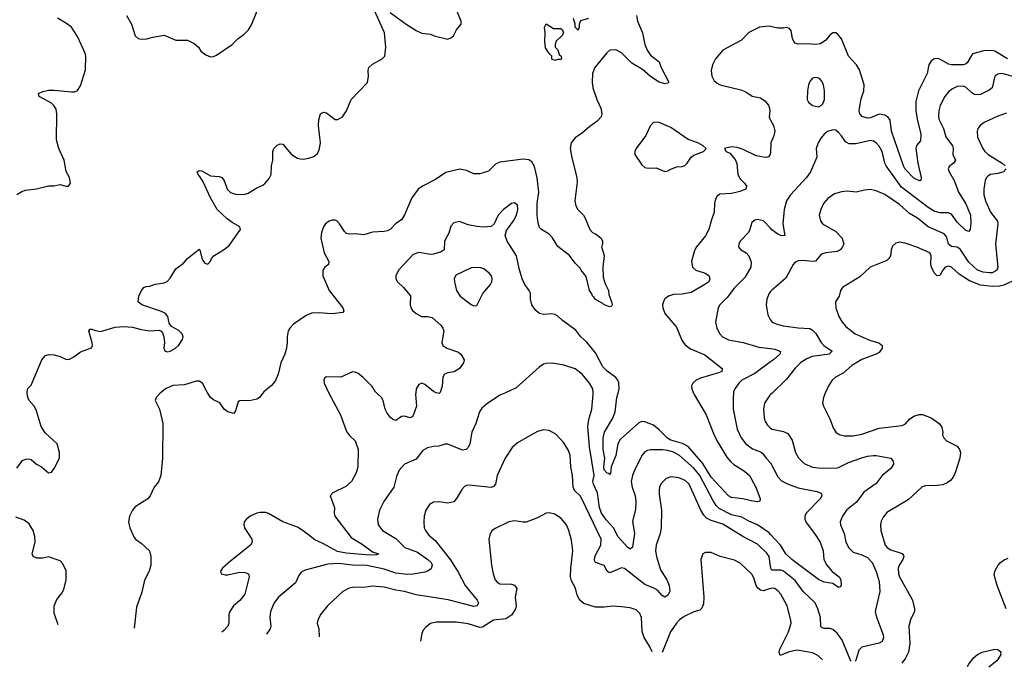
# Model space of a CAD drawing. Header units: inches. Extents: x 1694797 to 1849917, y 907313 to 1017959.
# Tile 565 of 656: x 1814811 to 1821615, y 908105 to 912581. Entities that reach past the tile are written whole.
import ezdxf

# ---------------------------------------------------------------- set-up
doc = ezdxf.new("R2010")
doc.units = ezdxf.units.IN
doc.header["$MEASUREMENT"] = 0
for name, color, linetype in [('B8910', 7, 'Continuous'), ('B8911', 7, 'Continuous'), ('B8920', 7, 'Continuous'), ('B8921', 7, 'Continuous')]:
    doc.layers.add(name, color=color, linetype=linetype)

msp = doc.modelspace()

# ---------------------------------------------------------------- linework, layer by layer
at = {"layer": 'B8910', "color": 5}
for points, elevation in [([(1814790, 909480.5), (1814830, 909534), (1814850, 909544), (1814870, 909546.3), (1814890, 909542), (1814928, 909508), (1814960.5, 909490), (1815010, 909448.8), (1815030, 909453.4), (1815050, 909478), (1815084.9, 909550), (1815086.3, 909590), (1815070.7, 909650), (1814986.2, 909726.2), (1814960.2, 909770), (1814925.5, 909885.5), (1814910.5, 909910.5), (1814876.4, 909950), (1814866.3, 909970), (1814862.7, 910000)], 680), ([(1815782.6, 910000), (1815754.4, 909970), (1815746.4, 909950), (1815777.5, 909890), (1815800.1, 909790), (1815798.3, 909550), (1815787.2, 909430), (1815770, 909387.3), (1815740.3, 909350), (1815712, 909290), (1815696.4, 909270), (1815610, 909214), (1815590, 909191.5), (1815569.3, 909150), (1815563, 909110), (1815571, 909070), (1815601.6, 909001.6), (1815610.3, 908990), (1815650, 908962.3), (1815707.8, 908910), (1815717.6, 908870), (1815716.8, 908810), (1815706.3, 908770), (1815673.2, 908706.8), (1815654.8, 908625.2), (1815618.9, 908521.1), (1815600.9, 908375.3)], 680), ([(1816490.2, 910000), (1816469.2, 909970.8), (1816450, 909957.7), (1816408.2, 909948.2), (1816333.2, 909946.8), (1816319.8, 909940.2), (1816301.6, 909878.4), (1816290, 909859), (1816250, 909869.7), (1816223.6, 909890), (1816193.5, 909933.5), (1816150, 909953.5), (1816130, 909969.7), (1816110, 910000)], 680), ([(1816947.9, 910000), (1817027, 909850), (1817070, 909734), (1817090, 909706.4), (1817130.2, 909670.2), (1817150.3, 909610), (1817146.7, 909490), (1817135.3, 909450), (1817103.1, 909390), (1817065.2, 909354.8), (1816974.8, 909310), (1816955.5, 909290), (1816985.8, 909210), (1816985, 909170), (1816989.3, 909150), (1817102, 909002), (1817176.6, 908956.6), (1817250, 908904), (1817290.3, 908889.7), (1817277.3, 908882.7), (1817230, 908879.6), (1817066.1, 908893.9), (1817006.3, 908906.3), (1816910, 908959.5), (1816850, 908985.2), (1816770, 909048.4), (1816730, 909072.6), (1816630, 909109.7), (1816530, 909168.4), (1816510, 909175.1), (1816470, 909175.8), (1816449, 909171), (1816404, 909150), (1816377.3, 909130), (1816363, 909110), (1816360.5, 909090), (1816364.4, 909070), (1816414.9, 908990), (1816418, 908970), (1816406.7, 908950), (1816270, 908842), (1816212.7, 908790), (1816199.3, 908770), (1816204, 908750), (1816230, 908743.1), (1816250, 908743.2), (1816330, 908761.8), (1816370, 908760.8), (1816392.2, 908750), (1816397.3, 908730), (1816366.7, 908610), (1816332.6, 908567.4), (1816289.1, 908530), (1816262.4, 908490), (1816255.3, 908470), (1816256.5, 908410), (1816250.3, 908390), (1816221.7, 908358.3), (1816208.5, 908347.5)], 720), ([(1818162.3, 910000), (1818130, 909985.1), (1818037.4, 909922.6), (1818004.9, 909895.1), (1817988.8, 909871.2), (1817962.8, 909790), (1817934.9, 909730), (1817921.7, 909650), (1817910, 909624.5), (1817895.5, 909610), (1817870, 909604.7), (1817770, 909647.6), (1817750, 909647), (1817707.1, 909632.9), (1817671, 909631), (1817630, 909622.2), (1817597.2, 909602.8), (1817550, 909544), (1817470.2, 909509.8), (1817433.3, 909466.7), (1817415.2, 909424.8), (1817396.9, 909350), (1817326.3, 909250), (1817296.5, 909190), (1817283.7, 909130), (1817288.8, 909090), (1817317, 909050), (1817410, 908994.4), (1817473.5, 908933.5), (1817559.8, 908899.8), (1817632.3, 908850), (1817654.1, 908830), (1817660.4, 908810), (1817653.8, 908786.2), (1817630.1, 908769.9), (1817610, 908763), (1817530, 908748.7), (1817490, 908747.1), (1817410, 908755.8), (1817330, 908782.4), (1817209.5, 908809.5), (1817110, 908811.3), (1817016.6, 908823.4), (1816941.4, 908818.6), (1816783.4, 908776.6), (1816756.4, 908763.6), (1816739.5, 908740.5), (1816716.4, 908690), (1816599.3, 908590), (1816568.5, 908550), (1816543.7, 908490), (1816540.3, 908450), (1816546.4, 908390), (1816541.6, 908370), (1816516.4, 908333.4)], 740), ([(1817547.8, 910000), (1817547.2, 909992.8), (1817552, 909910), (1817530, 909846), (1817523.6, 909836.4), (1817510.2, 909829.8), (1817470, 909841.5), (1817450, 909838.8), (1817410, 909811.1), (1817390, 909816.8), (1817370, 909834), (1817350, 909861.2), (1817335.7, 909890), (1817323.8, 909950), (1817312.2, 909970), (1817279.9, 910000)], 720), ([(1817711.6, 910000), (1817710, 909998.4), (1817701.3, 910000)], 720), ([(1820000, 909023.5), (1819990, 909034.2), (1819909.9, 909089.9), (1819850, 909114.3), (1819801.7, 909141.7), (1819730, 909158.3), (1819643.7, 909203.7), (1819623.6, 909223.6), (1819600.6, 909260.6), (1819510.7, 909430), (1819470, 909481.7), (1819370, 909569.9), (1819330, 909591.7), (1819290, 909603.7), (1819252, 909608), (1819170, 909607.8), (1819150, 909604.2), (1819130, 909593.7), (1819110, 909569.6), (1819058.3, 909461.7), (1819045.3, 909430), (1819036.1, 909390), (1819042.6, 909350), (1819063.5, 909290), (1819069.4, 909250), (1819065.4, 909194.6), (1819045.5, 909114.5), (1819060.1, 909030), (1819045, 908935), (1819030, 908921.5), (1819010, 908935), (1818946.1, 909006.1), (1818915, 909070), (1818863.6, 909123.6), (1818832, 909170), (1818817.5, 909210), (1818804.7, 909310), (1818775.9, 909370), (1818772.5, 909390), (1818779.9, 909430), (1818748, 909628), (1818736.5, 909770), (1818743.4, 909816.6), (1818764.7, 909890), (1818774, 909990), (1818773.3, 910000)], 740), ([(1819467.2, 910000), (1819471.4, 909990), (1819555.2, 909850), (1819610.1, 909710.1), (1819637, 909657), (1819697.7, 909557.7), (1819724.4, 909524.4), (1819745.9, 909505.9), (1819820.1, 909460.1), (1819853.6, 909430), (1819897.8, 909350), (1819928, 909270), (1819926.4, 909253.6), (1819910.4, 909249.6), (1819865.2, 909254.8), (1819808.5, 909268.5), (1819730, 909279.7), (1819710, 909289.7), (1819590, 909419.9), (1819532.7, 909512.7), (1819431.5, 909630), (1819392, 909652), (1819310, 909675.1), (1819288.6, 909688.6), (1819230, 909746.9), (1819190, 909778.5), (1819130, 909802.4), (1819110, 909803.9), (1819090, 909794.7), (1818959.4, 909680.6), (1818943.6, 909650), (1818930, 909569.7), (1818898.8, 909490), (1818894.5, 909445.5), (1818890, 909437), (1818883.7, 909443.7), (1818870, 909447), (1818850.8, 909470), (1818846.5, 909490), (1818855.3, 909550), (1818843.7, 909610), (1818842.5, 909690), (1818852, 909730), (1818910, 909827.1), (1818925.3, 909870), (1818938.5, 909970), (1818946.5, 910000)], 720), ([(1819743.3, 910000), (1819740.2, 909970), (1819742.2, 909890), (1819769.3, 909750), (1819797.2, 909690), (1819830, 909649.1), (1819874, 909614), (1819930, 909595), (1819944.7, 909584.7), (1819968.4, 909550), (1819999.1, 909519.1), (1820000, 909517.3)], 740), ([(1820000, 909990.6), (1819994.6, 909985.4), (1819958.3, 909930), (1819950.2, 909890), (1819955.8, 909830), (1819963.4, 909803.4), (1819977.5, 909777.5), (1820000, 909758.6)], 760), ([(1820000, 908803), (1819989.9, 908869.9), (1819973.4, 908893.4), (1819910, 908956.5), (1819808.5, 909008.5), (1819670, 909095), (1819590, 909119.5), (1819556.7, 909136.7), (1819537.5, 909157.5), (1819515.9, 909195.9), (1819436.5, 909370), (1819410, 909395.7), (1819364.8, 909415.2), (1819310, 909421.5), (1819278, 909410), (1819243.8, 909376.2), (1819232.9, 909350), (1819230.2, 909330), (1819230, 909302), (1819245.6, 909190), (1819243.2, 909070), (1819235.8, 909030), (1819210.2, 908950), (1819205.6, 908910), (1819211.1, 908870), (1819238.3, 908778.3), (1819282.2, 908710), (1819299.7, 908670), (1819303.1, 908630), (1819290, 908603.6), (1819270, 908589.6), (1819250, 908601.6), (1819218.7, 908638.7), (1819193, 908653), (1819130, 908676.2), (1818990, 908788.9), (1818970, 908792.7), (1818890, 908757.4), (1818881.1, 908761.1), (1818870, 908769.5), (1818848.9, 908808.9), (1818790, 908828.4), (1818783.1, 908843.1), (1818785.4, 908870), (1818826.3, 908950), (1818828.4, 908990), (1818696.2, 909270), (1818683.1, 909290), (1818645.9, 909325.9), (1818634.9, 909350), (1818631.4, 909430), (1818619.8, 909490), (1818614.8, 909570), (1818604.5, 909604.5), (1818570, 909656.2), (1818515.5, 909715.5), (1818470, 909740.7), (1818430, 909747.3), (1818390, 909735.1), (1818344, 909710), (1818250, 909655.6), (1818214.8, 909625.2), (1818166.3, 909550), (1818110.4, 909430), (1818098.4, 909370), (1818085.7, 909354.3), (1818070, 909348.5), (1817915.3, 909364.7), (1817898, 909362), (1817885, 909355), (1817865.7, 909334.3), (1817828.9, 909271.1), (1817810.3, 909249.7), (1817770, 909239.7), (1817710, 909249.7), (1817670, 909245.6), (1817643, 909230), (1817617.6, 909190), (1817607, 909150), (1817603.7, 909110), (1817607, 909070), (1817614.4, 909050), (1817638.9, 909018.9), (1817681, 908981), (1817788.6, 908848.6), (1817841.9, 908761.9), (1817888.3, 908670), (1817971.8, 908570), (1817981.3, 908550), (1817972.7, 908530), (1817950, 908525), (1817771.7, 908571.7), (1817550, 908605.9), (1817470.2, 908629.8), (1817410, 908637.7), (1817330, 908658.2), (1817250, 908664.8), (1817190, 908657.2), (1817121.8, 908658.2), (1817086.9, 908653.1), (1817043.8, 908630), (1816938.7, 908530), (1816890.4, 908470), (1816870.4, 908430), (1816867, 908410), (1816878.4, 908370), (1816880.3, 908316.7)], 760), ([(1815077.4, 908399.2), (1815050, 908479), (1815049.1, 908530), (1815067, 908573), (1815102.4, 908617.6), (1815116.6, 908643.4), (1815131.7, 908710), (1815131.7, 908771.7), (1815110, 908821.2), (1815090, 908841.2), (1815010, 908869.3), (1814970, 908859.5), (1814930, 908859.5), (1814904, 908870), (1814896, 908890), (1814917.2, 908970), (1814916.5, 909010), (1814903.5, 909050), (1814876.5, 909096.5), (1814841.7, 909121.7), (1814783.2, 909143.2)], 680), ([(1819180.7, 908211.5), (1819162.5, 908250), (1819125.3, 908310), (1819113.4, 908353.4), (1819108.3, 908450), (1819096.5, 908476.5), (1819070, 908501.3), (1819030, 908516), (1818970, 908524), (1818910, 908526.9), (1818850, 908520.5), (1818790, 908521.6), (1818710, 908546), (1818682.4, 908570), (1818664, 908604), (1818651.9, 908651.9), (1818623.6, 908703.6), (1818616.8, 908730), (1818618.9, 908790), (1818633.1, 908910), (1818623.6, 908983.6), (1818605.7, 909050), (1818588.7, 909088.7), (1818552.7, 909132.7), (1818510, 909162.4), (1818470, 909172.3), (1818450, 909169.6), (1818390, 909138), (1818310, 909108.3), (1818290, 909107.1), (1818230, 909116.8), (1818190, 909111.1), (1818096.1, 909063.9), (1818072.8, 909047.2), (1818062, 909030), (1818053, 908990), (1818071.8, 908810), (1818082.3, 908750), (1818097.6, 908710), (1818110, 908693), (1818130, 908683.1), (1818210, 908679.1), (1818230, 908672.9), (1818245.3, 908650), (1818235, 908590), (1818240.7, 908530), (1818237.8, 908510), (1818211.2, 908468.8), (1818170, 908441.1), (1818086, 908430), (1818010, 908382.4), (1817990, 908379.8), (1817910, 908405.8), (1817830, 908418), (1817690, 908416.3), (1817650, 908407), (1817616.7, 908383.3), (1817598.8, 908361.2), (1817590, 908338), (1817579.9, 908284.7)], 780), ([(1820000, 908649.8), (1819950, 908634.2), (1819930, 908638.3), (1819912, 908652), (1819899.6, 908670), (1819884.2, 908724.2), (1819870, 908749.6), (1819790, 908824.4), (1819750, 908845.4), (1819651.6, 908871.6), (1819590, 908898), (1819550, 908899.3), (1819531.3, 908890), (1819517.3, 908850), (1819539.7, 908590), (1819535.3, 908544.7), (1819525.5, 908514.5), (1819510, 908501), (1819470, 908487.9), (1819403.4, 908456.6), (1819370, 908432.4), (1819350, 908411.1), (1819308, 908350), (1819250.4, 908208.3)], 780)]:
    msp.add_lwpolyline(points, dxfattribs=dict(at, elevation=elevation))
at = {"layer": 'B8911', "color": 5}
for points, elevation in [([(1815549.2, 912609.2), (1815583.7, 912550), (1815608.8, 912468.8), (1815630, 912450.6), (1815650, 912446), (1815690, 912448.2), (1815730, 912461.3), (1815810, 912472.9), (1815890, 912439.3), (1815970, 912439.1), (1816017.5, 912417.5), (1816046.8, 912390), (1816063.4, 912363.4), (1816097.8, 912337.8), (1816130, 912325.3), (1816150, 912327), (1816170, 912335.3), (1816279.3, 912410), (1816319.5, 912450), (1816360.9, 912479.1), (1816392.8, 912510), (1816413.6, 912546.4), (1816482.6, 912717.4)], 720), ([(1814862.7, 910000), (1814861.5, 910010), (1814867.5, 910032.5), (1814890, 910054), (1814963.4, 910230), (1814990, 910260.9), (1815013.8, 910266.2), (1815050, 910264), (1815090, 910253.2), (1815130, 910234.3), (1815150, 910232.7), (1815185.7, 910250), (1815230, 910286), (1815306, 910314), (1815314.5, 910330), (1815312, 910348), (1815289.6, 910430), (1815299, 910441), (1815310, 910443), (1815333.6, 910433.6), (1815370, 910427), (1815470, 910456.5), (1815530, 910461.1), (1815590, 910456.9), (1815650, 910440.3), (1815710, 910430.3), (1815774.2, 910434.2), (1815788, 910428), (1815797.1, 910417.1), (1815807.7, 910390), (1815810.5, 910350.5), (1815806.4, 910310), (1815813.2, 910293.2), (1815830, 910286.4), (1815850, 910290.4), (1815886.6, 910310), (1815910, 910330.5), (1815936.3, 910370), (1815939.6, 910390), (1815934, 910410), (1815910, 910434), (1815859.5, 910459.5), (1815844.4, 910484.4), (1815833.6, 910530), (1815819.3, 910550), (1815790, 910564.2), (1815655.3, 910610), (1815629, 910630), (1815633.2, 910670), (1815653.2, 910710), (1815669.5, 910730.5), (1815684.1, 910735.9), (1815710, 910738.8), (1815747.5, 910752.5), (1815810, 910763), (1815830, 910770.6), (1815850, 910794), (1815890, 910858), (1815942.4, 910897.6), (1815970, 910930.7), (1816050, 910996), (1816056, 910990), (1816070, 910932), (1816077.5, 910917.5), (1816090, 910898), (1816110, 910891), (1816130, 910911.3), (1816137, 910930), (1816152.3, 910950), (1816225.8, 910994.2), (1816258.6, 911021.4), (1816337, 911130), (1816332.3, 911150), (1816278.6, 911178.6), (1816243.5, 911203.5), (1816175.1, 911270), (1816129.6, 911350.4), (1816079.4, 911459.4), (1816056.5, 911496.5), (1816043.1, 911510), (1816037, 911530), (1816050, 911538.7), (1816070, 911536.5), (1816130, 911501.3), (1816190, 911496.5), (1816206.8, 911490), (1816224.9, 911470), (1816244.6, 911410), (1816267.2, 911387.2), (1816310, 911372.9), (1816370, 911374.6), (1816390, 911380.9), (1816450, 911418.9), (1816490, 911437.1), (1816508.3, 911451.7), (1816535.8, 911484.2), (1816548, 911510), (1816551.8, 911570), (1816560.7, 911610), (1816559.8, 911670), (1816567.7, 911690), (1816590, 911712.9), (1816610, 911723.7), (1816630, 911720.4), (1816690, 911650.4), (1816730, 911623.8), (1816750, 911619.3), (1816770, 911617.1), (1816810, 911623), (1816844.2, 911635.8), (1816866.5, 911653.5), (1816880.4, 911679.6), (1816890.7, 911729.3), (1816875.9, 911850), (1816878, 911890), (1816890, 911930.5), (1816910, 911943), (1816930, 911938), (1816990, 911890.6), (1817010, 911890.6), (1817041.2, 911910), (1817069.5, 911950), (1817102, 912030), (1817213.4, 912146.6), (1817222, 912190), (1817218, 912230), (1817222.7, 912250), (1817250, 912274), (1817315.3, 912310), (1817333.2, 912330), (1817340.7, 912390), (1817331.6, 912490), (1817263.9, 912643.9)], 680), ([(1817370.5, 912630), (1817482, 912550), (1817550, 912506), (1817590, 912487.7), (1817650, 912481), (1817674, 912470), (1817770, 912447.3), (1817790, 912454.8), (1817809, 912470), (1817829.4, 912510.6), (1817862, 912550), (1817862, 912570), (1817819.3, 912670)], 680), ([(1814790, 911373.1), (1814825.7, 911394.3), (1814850, 911402.6), (1814927.6, 911412.4), (1815010, 911431.7), (1815046.5, 911433.5), (1815090, 911443), (1815129, 911431), (1815149, 911431), (1815161.2, 911450), (1815156, 911490), (1815131.9, 911531.9), (1815119.1, 911610), (1815081.5, 911690), (1815065.1, 911750), (1815068.5, 911930), (1815063.1, 911963.1), (1815047.9, 911987.9), (1815030, 912004.7), (1814945.2, 912050), (1814941.2, 912070), (1814970, 912083.8), (1815010, 912093.4), (1815050, 912094.6), (1815170, 912082.4), (1815190, 912083), (1815210, 912090.7), (1815230, 912124), (1815265.2, 912234.8), (1815268.4, 912330), (1815263.4, 912350), (1815210, 912465.4), (1815170, 912528.2), (1815135.2, 912555.2), (1815071, 912591)], 720), ([(1819073.4, 912610), (1819079.6, 912570), (1819114.2, 912490), (1819131.2, 912410), (1819147.5, 912370), (1819170, 912336), (1819230.3, 912290.3), (1819243.6, 912250), (1819297.4, 912150), (1819290, 912141.3), (1819270, 912138.5), (1819229.8, 912150), (1819170, 912187.8), (1819115.6, 912235.6), (1819041.4, 912281.4), (1818970, 912351.7), (1818930, 912372.7), (1818890, 912369.7), (1818868, 912352), (1818784.6, 912250), (1818770.3, 912210), (1818766.5, 912150), (1818771.7, 912110), (1818798.3, 912030), (1818827.8, 911970), (1818834.7, 911930), (1818828.9, 911910), (1818801.3, 911878.7), (1818750, 911842.4), (1818701.1, 911798.9), (1818650, 911765.4), (1818622.8, 911730), (1818615.3, 911690), (1818626.4, 911626.4), (1818661.3, 911490), (1818662.2, 911457.8), (1818648.3, 911330), (1818654.4, 911294.4), (1818669, 911270), (1818707.2, 911230), (1818719.6, 911210), (1818751.8, 911131.8), (1818770, 911110.7), (1818790, 911102), (1818830, 911070.7), (1818837.3, 911050), (1818837.3, 911030), (1818830.8, 911010), (1818850.5, 910950.5), (1818840.3, 910870), (1818842, 910802), (1818856, 910756), (1818879.5, 910710), (1818882.8, 910682.8), (1818900.7, 910630), (1818904.7, 910610), (1818899.8, 910600.2), (1818890, 910595.3), (1818850, 910609.7), (1818839.8, 910619.8), (1818790, 910648), (1818781.8, 910661.8), (1818770, 910669.7), (1818765.3, 910685.3), (1818749, 910710), (1818725.4, 910805.4), (1818690, 910849.6), (1818683.7, 910863.7), (1818650, 910899.3), (1818610.9, 910950.9), (1818530, 911012.9), (1818492.5, 911072.5), (1818470, 911099.1), (1818417.7, 911130), (1818404, 911144), (1818394.3, 911174.3), (1818385.9, 911230), (1818387.6, 911310), (1818398.3, 911390), (1818387.3, 911487.3), (1818367.4, 911567.4), (1818350, 911598.5), (1818330, 911612.2), (1818290, 911617.7), (1818130, 911597), (1818098.6, 911581.4), (1818050, 911533.1), (1817990, 911515.8), (1817950, 911515.6), (1817899.1, 911539.1), (1817852.6, 911547.4), (1817754.6, 911525.4), (1817683.8, 911476.2), (1817594, 911430), (1817565.2, 911410), (1817519.8, 911350), (1817470, 911233), (1817450, 911198.3), (1817410, 911172.4), (1817370, 911131.2), (1817350, 911121.1), (1817330, 911116.4), (1817250, 911113.5), (1817190, 911094.3), (1817130, 911100.9), (1817090, 911097.8), (1817070, 911103.5), (1817056.2, 911116.2), (1817021.2, 911170), (1817002.4, 911190), (1816990, 911194.9), (1816970, 911194.7), (1816950, 911189), (1816923.5, 911170), (1816911.1, 911150), (1816896.5, 911110), (1816892.2, 911070), (1816914.7, 910970), (1816948.3, 910910), (1816944.6, 910890), (1816920.3, 910870), (1816905.6, 910850), (1816906, 910810), (1816950.3, 910710), (1817044.4, 910590), (1817050.4, 910569.6), (1817043.5, 910556.5), (1816970, 910547.1), (1816876.1, 910556.1), (1816830, 910552.6), (1816790, 910536.3), (1816702.3, 910477.7), (1816677.1, 910450), (1816665.9, 910430), (1816658.1, 910390), (1816660.1, 910350), (1816655.5, 910310), (1816642.4, 910270), (1816614.6, 910210), (1816598, 910130), (1816577.4, 910082.6), (1816550, 910051.8), (1816497.4, 910010), (1816490.2, 910000)], 680), ([(1818741, 912590), (1818687.3, 912572.7), (1818676, 912550), (1818678, 912530), (1818670, 912508), (1818649, 912530), (1818648.7, 912550), (1818638, 912590)], 660), ([(1820000, 912534), (1819990, 912536.3), (1819922.8, 912530), (1819850, 912493.3), (1819799.6, 912440.4), (1819670, 912369.8), (1819619.8, 912310), (1819597.7, 912270), (1819590.2, 912230), (1819594, 912190), (1819610, 912158.9), (1819630, 912141.4), (1819650.4, 912130), (1819795.4, 912095.4), (1819830, 912082.2), (1819872.9, 912052.9), (1819930, 912041.6), (1819960.6, 912020.6), (1819984.7, 911990), (1819992.7, 911970), (1819994.3, 911950), (1819991.2, 911910), (1819997.6, 911890), (1820000, 911885.9)], 720), ([(1820000, 911660), (1819995.6, 911644.4), (1819986.4, 911633.6), (1819970, 911629.3), (1819950, 911631.1), (1819901.2, 911641.2), (1819810, 911684.2), (1819770, 911697.6), (1819730, 911702.7), (1819682, 911690), (1819692, 911670), (1819718, 911658), (1819755.3, 911615.3), (1819766.4, 911586.4), (1819772.7, 911510), (1819790, 911482), (1819820.5, 911450), (1819833, 911430), (1819828, 911410), (1819786.5, 911393.5), (1819730, 911380.8), (1819650, 911376.1), (1819630, 911361.6), (1819619, 911341), (1819611.3, 911310), (1819610.2, 911250), (1819588.2, 911190), (1819573, 911130), (1819550, 911086.3), (1819488.7, 911011.3), (1819474.8, 910985.2), (1819453.4, 910910), (1819459.6, 910870), (1819483.8, 910850), (1819547.7, 910830), (1819574.1, 910814.1), (1819579.7, 910790), (1819572.2, 910770), (1819546.5, 910750), (1819450, 910695.8), (1819390, 910684.5), (1819330, 910681.2), (1819293.4, 910670), (1819269.2, 910650.8), (1819261.2, 910638.8), (1819254, 910610), (1819254.7, 910590), (1819269.1, 910550), (1819350, 910455.8), (1819386.4, 910366.4), (1819410, 910333.7), (1819446.7, 910306.7), (1819545.5, 910265.5), (1819666.4, 910170), (1819662.4, 910150), (1819640.7, 910139.3), (1819515.6, 910104.4), (1819484.9, 910090), (1819462, 910070), (1819453.4, 910050), (1819454.6, 910030), (1819467.2, 910000)], 720), ([(1818946.5, 910000), (1818954.5, 910030), (1818951.8, 910071.8), (1818944.2, 910090), (1818930, 910106.9), (1818870, 910152.2), (1818841.3, 910181.3), (1818790, 910278.8), (1818730, 910351.1), (1818689.7, 910390), (1818655.1, 910435.1), (1818560.9, 910500.9), (1818530, 910531.1), (1818510, 910543.5), (1818488.1, 910548.1), (1818430, 910544), (1818402.7, 910550), (1818377.6, 910570), (1818349.8, 910609.8), (1818339.8, 910650), (1818339.8, 910690), (1818330.8, 910710), (1818300.6, 910750), (1818283.2, 910790), (1818261.4, 910861.4), (1818243.9, 910950), (1818180.7, 911050), (1818165.8, 911090), (1818175.3, 911124.7), (1818224.4, 911190), (1818243.7, 911230), (1818252.7, 911270), (1818250, 911299.3), (1818230, 911315.4), (1818210, 911311), (1818153.4, 911270), (1818118, 911230), (1818089.3, 911170.7), (1818069.2, 911150.8), (1818014, 911146), (1817970, 911150.6), (1817910, 911162.8), (1817850, 911185.1), (1817810, 911176), (1817790, 911154.5), (1817775.3, 911104.7), (1817747.2, 911050), (1817743.6, 910990), (1817723.6, 910976.4), (1817670, 910960.2), (1817650, 910958), (1817570, 910971.8), (1817530, 910957.5), (1817427.6, 910850), (1817409.2, 910810), (1817409.3, 910790), (1817420.7, 910770), (1817463.2, 910730), (1817511.5, 910671.5), (1817508.2, 910610), (1817512.8, 910590), (1817525.3, 910570), (1817550, 910549.2), (1817587.7, 910530), (1817630, 910530.2), (1817662.2, 910522.2), (1817720.7, 910470), (1817736.1, 910450), (1817740.8, 910430), (1817728.1, 910350), (1817736, 910330), (1817763, 910310), (1817843, 910283), (1817859.3, 910270), (1817882, 910230), (1817877.6, 910210), (1817850, 910169.7), (1817812.3, 910147.7), (1817770, 910141.2), (1817746, 910130), (1817735.2, 910110), (1817730, 910048.7), (1817715.9, 910004.1), (1817711.6, 910000)], 720), ([(1820000, 911139.1), (1819951.1, 911190), (1819910, 911199.1), (1819890, 911195.1), (1819870, 911179.3), (1819857, 911130), (1819846.7, 911110), (1819790.4, 911050), (1819780.5, 911030), (1819777.3, 911010), (1819792.5, 910992.5), (1819830.7, 910970), (1819848.6, 910948.6), (1819864.8, 910904.8), (1819864.4, 910870), (1819820.8, 910799.2), (1819751.5, 910728.5), (1819699.1, 910660.9), (1819648.7, 910610), (1819637, 910590), (1819618.3, 910490), (1819627.4, 910450), (1819650, 910410.5), (1819668.5, 910390), (1819709.3, 910369.3), (1819810, 910350.2), (1819917.8, 910317.8), (1820000, 910307.8)], 740), ([(1820000, 910701.5), (1819990.2, 910689.8), (1819973.1, 910650), (1819970.3, 910610), (1819982, 910542), (1819996.4, 910510), (1820000, 910505.6)], 760), ([(1818773.3, 910000), (1818771.2, 910030), (1818748.2, 910070), (1818698, 910130), (1818650, 910166.9), (1818570, 910193.5), (1818490, 910206.3), (1818450, 910205.1), (1818430, 910199.5), (1818400.3, 910179.7), (1818242.8, 910037.2), (1818162.3, 910000)], 740), ([(1820000, 910215.2), (1819890, 910136.1), (1819800.9, 910090), (1819780.8, 910070), (1819752.8, 910030), (1819744.4, 910010), (1819743.3, 910000)], 740), ([(1817279.9, 910000), (1817269.6, 910009.6), (1817245.9, 910045.9), (1817182, 910110), (1817150, 910135.2), (1817130, 910145.6), (1817110, 910148.3), (1817030, 910109.7), (1816930, 910113.6), (1816917.6, 910102.4), (1816912.4, 910090), (1816914, 910070), (1816930, 910034), (1816947.9, 910000)], 720), ([(1816110, 910000), (1816106, 910006), (1816075.3, 910070), (1816050, 910083.1), (1816030, 910081.8), (1815950, 910058.2), (1815870, 910053.8), (1815819.5, 910030), (1815792, 910010), (1815782.6, 910000)], 680), ([(1817701.3, 910000), (1817690, 910002), (1817670, 910012.2), (1817610, 910060.5), (1817590, 910069.6), (1817570, 910059.5), (1817550, 910028.7), (1817547.8, 910000)], 720)]:
    msp.add_lwpolyline(points, dxfattribs=dict(at, elevation=elevation))
for points, elevation in [([(1818510, 912298), (1818488.9, 912308.9), (1818488, 912330), (1818470, 912348), (1818445.6, 912385.6), (1818439, 912430), (1818442, 912490), (1818438, 912530), (1818450, 912552), (1818500.5, 912520.5), (1818550, 912519.1), (1818562.8, 912510), (1818567.7, 912490), (1818556.3, 912470), (1818516, 912430), (1818511, 912410), (1818512, 912390), (1818530, 912372), (1818539.6, 912339.6), (1818552, 912330), (1818554, 912310), (1818550, 912306), (1818530, 912306)], 660), ([(1819210, 911873.8), (1819190, 911869.7), (1819169.5, 911850.5), (1819138.9, 911781.1), (1819070.3, 911690), (1819062.3, 911670), (1819061.7, 911650), (1819110, 911578), (1819130, 911560.4), (1819153.7, 911553.7), (1819210, 911558), (1819270, 911531.7), (1819290, 911536.5), (1819310, 911547.8), (1819350, 911563.2), (1819390, 911567.2), (1819406.5, 911573.5), (1819424.2, 911590), (1819450, 911630.4), (1819470, 911644.4), (1819536, 911670), (1819554, 911690), (1819534, 911710), (1819498, 911730), (1819430, 911752.1), (1819310, 911835.8), (1819230.2, 911869.8)], 720), ([(1817990, 910867.3), (1817930, 910865.6), (1817825.3, 910814.7), (1817814.4, 910790), (1817815.8, 910770), (1817830.4, 910710), (1817855.5, 910670), (1817930, 910613.4), (1817950, 910602.8), (1817970, 910606), (1818012.5, 910687.5), (1818064.2, 910750), (1818074.3, 910770), (1818075.8, 910790), (1818070.8, 910810.8), (1818056.2, 910830), (1818018.6, 910858.6)], 740)]:
    msp.add_lwpolyline(points, close=True, dxfattribs=dict(at, elevation=elevation))
at = {"layer": 'B8920', "color": 5}
for points, elevation in [([(1820009.8, 910000), (1820000, 909990.6)], 760), ([(1820378.2, 910000), (1820364.9, 909970), (1820359.1, 909930), (1820364.9, 909910), (1820410, 909822.8), (1820435.1, 909755.1), (1820450.3, 909730.3), (1820474.1, 909714.1), (1820510, 909706), (1820570, 909706), (1820630, 909716.2), (1820750, 909758.4), (1820910, 909776.5), (1820931.3, 909788.7), (1820960.6, 909819.4), (1820990, 909840.9), (1821027.7, 909852.3), (1821050, 909851.3), (1821110, 909830.3), (1821164.9, 909790), (1821184.1, 909764.1), (1821190.6, 909730), (1821187.7, 909710), (1821197.3, 909690), (1821216, 909670), (1821290, 909633), (1821306.4, 909610), (1821312, 909590), (1821307.2, 909550), (1821275.5, 909450), (1821261.1, 909418.9), (1821243.4, 909396.6), (1821220.7, 909379.3), (1821190, 909367.2), (1821150, 909361.5), (1821070, 909359.7), (1821047.9, 909352.1), (1820950, 909263.5), (1820804.2, 909175.8), (1820777.3, 909142.7), (1820765, 909115), (1820759.6, 909090), (1820761.7, 909050), (1820791.8, 908950), (1820807.4, 908930), (1820830, 908915.8), (1820910, 908892.3), (1820918.4, 908878.4), (1820920.8, 908870), (1820914.4, 908850), (1820888.3, 908810), (1820881.8, 908790), (1820884.7, 908750), (1820890.3, 908730), (1820980.3, 908570), (1820995.5, 908510), (1820993.4, 908490), (1820965.8, 908434.2), (1820955.3, 908390), (1820962, 908270), (1820952.4, 908210), (1820931.8, 908168.2), (1820906.4, 908132.5)], 780), ([(1820000, 909758.6), (1820010, 909750.3), (1820090, 909735.5), (1820120.2, 909720.2), (1820150, 909674), (1820171.8, 909590), (1820193, 909553), (1820232.9, 909512.9), (1820289.3, 909489.3), (1820330, 909483.2), (1820450, 909480.7), (1820470, 909485), (1820538.7, 909521.3), (1820630, 909552.7), (1820670, 909563.8), (1820708.2, 909568.2), (1820730, 909568.2), (1820830, 909551.2), (1820847.9, 909530), (1820848.2, 909510), (1820830, 909479.7), (1820770, 909431.2), (1820730, 909376), (1820644.2, 909315.8), (1820593.4, 909246.6), (1820524.4, 909190), (1820496, 909150), (1820480.3, 909110), (1820482, 909090), (1820509.1, 909030), (1820520.7, 908970), (1820539.6, 908930), (1820570, 908901.3), (1820630, 908883.5), (1820670, 908864.5), (1820701.1, 908830), (1820730, 908768), (1820750, 908698.8), (1820754, 908630), (1820721.5, 908490), (1820731.4, 908451.4), (1820778.2, 908330), (1820780.8, 908310), (1820770, 908282.4), (1820750, 908272.8), (1820630, 908243.6), (1820610, 908222.7), (1820590, 908152.7), (1820585.3, 908147.2)], 760), ([(1820000, 909517.3), (1820050, 909422.6), (1820074.4, 909394.4), (1820120.4, 909370), (1820190, 909346), (1820319.7, 909319.7), (1820348.5, 909308.5), (1820353.7, 909290), (1820343.1, 909270), (1820245.2, 909170), (1820235.5, 909150), (1820235.5, 909130), (1820245.3, 909105.3), (1820303.2, 909030), (1820342.4, 908970), (1820362.6, 908910), (1820368.8, 908850), (1820389, 908810), (1820426.3, 908766.3), (1820473.1, 908730), (1820484.4, 908710), (1820487.7, 908670), (1820479.9, 908660.1), (1820470, 908656.2), (1820430, 908683.5), (1820370, 908693.5), (1820330, 908711.7), (1820146.1, 908850), (1820106.2, 908890), (1820068.5, 908950), (1820000, 909023.5)], 740), ([(1821626.8, 908510), (1821565.6, 908670), (1821544.8, 908744.8), (1821549.6, 908770), (1821572, 908810), (1821589.3, 908830), (1821613, 908847), (1821641.1, 908858.9)], 780), ([(1820556.9, 908148.5), (1820550, 908158.4), (1820493.6, 908293.6), (1820460.8, 908340.8), (1820430, 908367), (1820410, 908372.7), (1820370, 908372.6), (1820356.9, 908376.9), (1820346.6, 908386.6), (1820344.2, 908450), (1820325.5, 908510), (1820307.4, 908550), (1820224.1, 908630), (1820170, 908705.2), (1820090, 908769.9), (1820070, 908777.5), (1820010, 908776.8), (1820003, 908783), (1820000, 908803)], 760), ([(1820357.9, 908157.6), (1820357.8, 908157.8), (1820326, 908186), (1820290, 908204.4), (1820183.6, 908223.6), (1820128, 908212), (1820066.9, 908186.9), (1820059.3, 908210), (1820063.9, 908230), (1820122.7, 908350), (1820142.2, 908410), (1820140.8, 908430), (1820114.3, 908530), (1820069.9, 908609.9), (1820052.3, 908632.3), (1820029.8, 908649.8), (1820010, 908652.9), (1820000, 908649.8)], 780), ([(1821361.3, 908111.7), (1821370, 908127.7), (1821402.4, 908170), (1821430, 908194.3), (1821462.7, 908210), (1821550.3, 908230.3), (1821570, 908227.3), (1821590, 908211), (1821588, 908190), (1821562.4, 908150), (1821507.8, 908105)], 780)]:
    msp.add_lwpolyline(points, dxfattribs=dict(at, elevation=elevation))
at = {"layer": 'B8921', "color": 5}
for points, elevation in [([(1821636.5, 912310), (1821550, 912363.9), (1821530, 912369.2), (1821473.7, 912366.3), (1821394.3, 912345.7), (1821358.3, 912281.7), (1821347.1, 912272.9), (1821331.3, 912270), (1821249.2, 912269.2), (1821230, 912274.6), (1821170, 912308.2), (1821150, 912313.3), (1821130.4, 912309.6), (1821118, 912302), (1821107, 912293), (1821093, 912270), (1821081.3, 912210), (1821021.8, 912090), (1821004.4, 912015.6), (1821003.7, 911956.3), (1821012.6, 911892.6), (1821039.3, 911790), (1821035.6, 911744.4), (1821008.6, 911711.4), (1821003.8, 911690), (1821017.8, 911590), (1821040.9, 911490), (1821037.3, 911470), (1821030, 911466.9), (1820990, 911485.8), (1820930, 911548.9), (1820918.1, 911570), (1820835.2, 911810), (1820825.5, 911885.5), (1820810, 911909.8), (1820790, 911920.9), (1820750, 911928.2), (1820690, 911903.5), (1820670, 911901.2), (1820631.7, 911911.7), (1820616.4, 911930), (1820611.8, 911950), (1820614, 911970), (1820626, 912034), (1820644.8, 912090), (1820647.4, 912130), (1820615, 912235), (1820593, 912270), (1820537.7, 912330), (1820490, 912449.2), (1820463.3, 912483.3), (1820450, 912489.4), (1820430, 912489.4), (1820410, 912473.6), (1820381.4, 912438.6), (1820345.3, 912414.7), (1820310, 912409.1), (1820250, 912413.8), (1820190, 912411.4), (1820170, 912419.6), (1820160.2, 912430), (1820151.4, 912450), (1820142.9, 912502.9), (1820130, 912521), (1820110, 912526), (1820090, 912521.6), (1820050, 912522.8), (1820000, 912534)], 720), ([(1821690, 912182.8), (1821610, 912206.2), (1821590, 912208.8), (1821570, 912205.1), (1821549.2, 912190), (1821530, 912109.7), (1821510, 912093.8), (1821450, 912064.8), (1821430, 912060.6), (1821410, 912063.7), (1821390, 912076.2), (1821350, 912114.2), (1821330, 912121.2), (1821290, 912118.4), (1821255.9, 912104.1), (1821230, 912082.2), (1821205, 912050), (1821172.5, 911987.5), (1821162, 911950), (1821160.6, 911910), (1821165.6, 911890), (1821194.3, 911830), (1821211.5, 911771.5), (1821256.8, 911710), (1821261.1, 911690), (1821259, 911650), (1821277, 911610), (1821263.1, 911590), (1821234.1, 911565.9), (1821227.8, 911550), (1821233.6, 911530), (1821268.2, 911470), (1821298, 911390), (1821348.9, 911308.9), (1821380.4, 911230), (1821384, 911176), (1821378.3, 911130), (1821370, 911116.2), (1821350, 911124.7), (1821290, 911182.7), (1821250, 911235.8), (1821230, 911245.5), (1821170, 911246), (1821130, 911257), (1821090, 911282.3), (1820903.5, 911423.5), (1820797.7, 911570), (1820788.4, 911590), (1820770, 911669.6), (1820750, 911706), (1820730, 911729.7), (1820710, 911741.7), (1820690, 911745.3), (1820590, 911722), (1820543, 911723), (1820516.8, 911736.8), (1820490, 911779.3), (1820470, 911800.9), (1820450, 911817), (1820430, 911820.9), (1820392.8, 911807.2), (1820370, 911789.3), (1820350, 911765.2), (1820328, 911730), (1820315.5, 911690), (1820320.3, 911630), (1820275.8, 911530), (1820249.2, 911490), (1820137.3, 911370), (1820110.9, 911329.1), (1820092.7, 911270), (1820084.6, 911170), (1820099.1, 911090), (1820090, 911086), (1820071.3, 911088.7), (1820050, 911099.8), (1820009.4, 911129.4), (1820000, 911139.1)], 740), ([(1821630, 911934.7), (1821570, 911915.3), (1821476.3, 911870), (1821447.3, 911850), (1821433, 911830), (1821428.4, 911811.6), (1821430.4, 911770), (1821466, 911690), (1821479.5, 911670), (1821502.6, 911650), (1821599.6, 911590), (1821621.5, 911570)], 760), ([(1820000, 911885.9), (1820021.2, 911850), (1820029, 911811), (1820022, 911778), (1820001.5, 911730), (1820000, 911660)], 720), ([(1821627.6, 911550), (1821608.4, 911530), (1821570, 911518.3), (1821519.1, 911510), (1821501.4, 911498.6), (1821492, 911490), (1821483.1, 911470), (1821474.6, 911410), (1821474, 911370), (1821485.4, 911330), (1821520.7, 911250), (1821568.4, 911188.4), (1821570.2, 911170), (1821553.8, 911030), (1821571.1, 910870), (1821562.6, 910850), (1821550, 910840.2), (1821530, 910831.9), (1821510, 910830.5), (1821470, 910836.1), (1821430, 910850.6), (1821370, 910906.2), (1821310, 910994), (1821290, 911008.5), (1821250, 911014.5), (1821230, 911028.4), (1821217.5, 911077.5), (1821200.5, 911100.5), (1821089.9, 911149.9), (1821014.8, 911210), (1820960.6, 911240.6), (1820890, 911304.6), (1820790, 911373.3), (1820730, 911398), (1820690, 911406.3), (1820650, 911402.9), (1820590.3, 911389.7), (1820530, 911394.7), (1820490, 911391.5), (1820442, 911378), (1820394.4, 911345.6), (1820366.4, 911310), (1820346.7, 911270), (1820335.8, 911230), (1820344.4, 911190), (1820358, 911170), (1820450, 911116.5), (1820493.6, 911070), (1820505.7, 911030), (1820494.4, 911005.6), (1820481.3, 910990), (1820460.2, 910979.8), (1820382.8, 910970), (1820357.7, 910962.3), (1820345.8, 910954.2), (1820310, 910912.1), (1820290, 910909.8), (1820223.2, 910916.8), (1820190, 910914), (1820170, 910905.1), (1820156.4, 910890), (1820105.3, 910794.7), (1820008.4, 910711.6), (1820000, 910701.5)], 760), ([(1821736.5, 910803.5), (1821612.9, 910747.1), (1821580.8, 910739.2), (1821530, 910736.6), (1821450, 910745.2), (1821375.4, 910775.4), (1821302.8, 910822.8), (1821250, 910870.8), (1821230, 910878), (1821205.5, 910870), (1821189.2, 910850), (1821170, 910813.3), (1821150, 910811), (1821130, 910830.9), (1821111.7, 910870), (1821108.2, 910891.8), (1821110.6, 910950), (1821099.7, 910970), (1821010.4, 911009.6), (1820930, 911035.4), (1820890, 911042.4), (1820864.6, 911035.4), (1820843.4, 911016.6), (1820833, 910990), (1820828.2, 910950), (1820818, 910930), (1820803.4, 910916.6), (1820688.5, 910871.5), (1820616.5, 910803.5), (1820496.3, 910730), (1820482, 910710), (1820473.4, 910670), (1820448.2, 910630), (1820450.4, 910590), (1820470.4, 910530), (1820493.7, 910490), (1820519.5, 910459.5), (1820584.4, 910410), (1820690, 910364), (1820748.4, 910348.4), (1820771.6, 910330), (1820770.2, 910310), (1820750, 910281.8), (1820730, 910268.4), (1820630, 910231.4), (1820562.4, 910190), (1820501.3, 910138.7), (1820448, 910110), (1820426, 910090), (1820400.5, 910050), (1820378.2, 910000)], 780), ([(1820000, 910505.6), (1820011.5, 910491.5), (1820038, 910478), (1820086.1, 910466.1), (1820190, 910451.3), (1820270, 910446.4), (1820290, 910435.5), (1820313, 910413), (1820348.6, 910350), (1820368.1, 910328.1), (1820426, 910290), (1820405.5, 910270), (1820287.4, 910252.6), (1820250, 910237.3), (1820210, 910212.5), (1820170, 910173.3), (1820110, 910096.3), (1820009.8, 910000)], 760), ([(1820000, 910307.8), (1820030, 910304.1), (1820068.2, 910288.2), (1820064.9, 910270), (1820020.7, 910230), (1820000, 910215.2)], 740)]:
    msp.add_lwpolyline(points, dxfattribs=dict(at, elevation=elevation))
at = {"layer": 'B8921', "color": 5, "elevation": 740}
msp.add_lwpolyline([(1820310, 912180.7), (1820290, 912176.2), (1820270, 912153.2), (1820261.6, 912130), (1820254.4, 912090), (1820252.7, 912030), (1820263, 912010), (1820290, 911988.5), (1820330, 911979.3), (1820350, 911987.3), (1820360.7, 911999.3), (1820371.5, 912030), (1820372.6, 912090), (1820366, 912130), (1820355.2, 912155.2), (1820342.7, 912170), (1820330, 912177.6)], close=True, dxfattribs=at)

doc.saveas('drawing.dxf')
